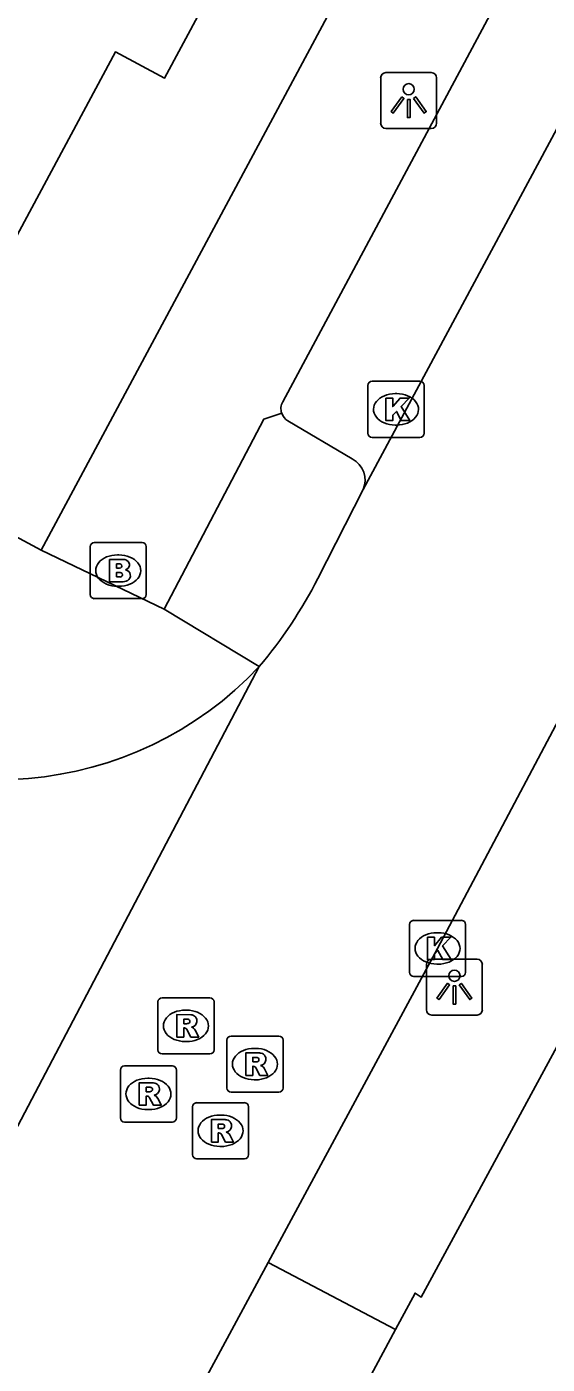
# Model space of a CAD drawing. Extents: x 159265 to 160143, y 383413 to 384319.
# Drawn here: x 159922.53 to 159931.8, y 383816.59 to 383840.41 of the extents above; entities that cross this region are included whole.
import ezdxf

# ---------------------------------------------------------------- set-up
doc = ezdxf.new("R2010")
doc.units = 0
for name, color, linetype in [('IMGEO_Brandkraan', 7, 'Continuous'), ('IMGEO_Kolk', 7, 'Continuous'), ('IMGEO_Lichtpunt', 7, 'Continuous'), ('IMGEO_Pand', 7, 'Continuous'), ('IMGEO_Parkeervlak_open', 7, 'Continuous'), ('IMGEO_Rijbaan_lokaal_open', 7, 'Continuous'), ('IMGEO_Rioolput', 7, 'Continuous'), ('IMGEO_Voetpad_open', 7, 'Continuous')]:
    doc.layers.add(name, color=color, linetype=linetype)

msp = doc.modelspace()

# ---------------------------------------------------------------- linework, layer by layer
at = {"layer": 'IMGEO_Brandkraan'}
for p, q in [((159923.655, 383830.296), (159923.655, 383831.148)), ((159923.73, 383831.222), (159924.582, 383831.222)), ((159924.656, 383831.148), (159924.656, 383830.296)), ((159924.143, 383831.002), (159924.168, 383831.002)), ((159924.166, 383830.442), (159924.141, 383830.442)), ((159924.582, 383830.222), (159923.73, 383830.222))]:
    msp.add_line(p, q, dxfattribs=at)
for points in [[(159923.655, 383830.296), (159923.655, 383831.148)], [(159923.73, 383831.222), (159924.582, 383831.222)], [(159924.656, 383831.148), (159924.656, 383830.296)], [(159924.003, 383830.922), (159924.003, 383830.522), (159924.216, 383830.522)], [(159924.234, 383830.922), (159924.003, 383830.922)], [(159924.182, 383830.841), (159924.128, 383830.841), (159924.128, 383830.765)], [(159924.128, 383830.765), (159924.181, 383830.765)], [(159924.19, 383830.689), (159924.128, 383830.689), (159924.128, 383830.608)], [(159924.128, 383830.608), (159924.19, 383830.608)], [(159924.582, 383830.222), (159923.73, 383830.222)]]:
    msp.add_lwpolyline(points, dxfattribs=at)
for centre, radius, start, end in [((159923.732, 383831.146), 0.0765, 91.552, 178.448), ((159923.732, 383831.146), 0.0765, 91.552, 178.448), ((159924.58, 383831.146), 0.0765, 1.552, 88.448), ((159924.58, 383831.146), 0.0765, 1.552, 88.448), ((159924.238, 383830.777), 0.145, 59.4692, 91.5367), ((159924.263, 383830.824), 0.0922, 285.5137, 58.1501), ((159924.183, 383830.803), 0.0379, 267.8285, 90.9355), ((159924.191, 383830.648), 0.0404, 269.8759, 90.5077), ((159924.268, 383830.632), 0.105, 301.3115, 78.989), ((159924.222, 383830.773), 0.251, 268.6676, 293.5347), ((159923.732, 383830.298), 0.0765, 181.552, 268.448), ((159923.732, 383830.298), 0.0765, 181.552, 268.448), ((159924.58, 383830.298), 0.0765, 271.552, 358.448), ((159924.58, 383830.298), 0.0765, 271.552, 358.448)]:
    msp.add_arc(centre, radius, start, end, dxfattribs=at)
for centre, major_axis, ratio, start_param, end_param in [((159924.142, 383830.722), (-0.387, 0.002), 0.722429, 4.712389, 7.853982), ((159924.167, 383830.722), (-0.39, 0.002), 0.717154, 1.570796, 4.712389)]:
    msp.add_ellipse(centre, major_axis=major_axis, ratio=ratio, start_param=start_param, end_param=end_param, dxfattribs=at)
at = {"layer": 'IMGEO_Kolk'}
for p, q in [((159928.604, 383833.167), (159928.604, 383834.019)), ((159928.679, 383834.093), (159929.531, 383834.093)), ((159929.605, 383834.019), (159929.605, 383833.167)), ((159929.092, 383833.873), (159929.117, 383833.873)), ((159929.115, 383833.313), (159929.09, 383833.313)), ((159929.531, 383833.093), (159928.679, 383833.093)), ((159929.419, 383824.494), (159930.271, 383824.494)), ((159929.344, 383823.568), (159929.344, 383824.42)), ((159929.832, 383824.274), (159929.857, 383824.274)), ((159930.345, 383824.42), (159930.345, 383823.568)), ((159930.271, 383823.494), (159929.419, 383823.494)), ((159929.855, 383823.714), (159929.83, 383823.714))]:
    msp.add_line(p, q, dxfattribs=at)
for points in [[(159928.604, 383833.167), (159928.604, 383834.019)], [(159928.679, 383834.093), (159929.531, 383834.093)], [(159929.605, 383834.019), (159929.605, 383833.167)], [(159928.925, 383833.793), (159929.048, 383833.793), (159929.048, 383833.642), (159929.178, 383833.793), (159929.342, 383833.793), (159929.196, 383833.642), (159929.349, 383833.393), (159929.197, 383833.393), (159929.112, 383833.557), (159929.048, 383833.49), (159929.048, 383833.393), (159928.925, 383833.393), (159928.925, 383833.793)], [(159929.531, 383833.093), (159928.679, 383833.093)], [(159929.419, 383824.494), (159930.271, 383824.494)], [(159929.344, 383823.568), (159929.344, 383824.42)], [(159930.345, 383824.42), (159930.345, 383823.568)], [(159929.665, 383824.194), (159929.788, 383824.194), (159929.788, 383824.043), (159929.918, 383824.194), (159930.082, 383824.194), (159929.936, 383824.043), (159930.089, 383823.794), (159929.937, 383823.794), (159929.852, 383823.958), (159929.788, 383823.891), (159929.788, 383823.794), (159929.665, 383823.794), (159929.665, 383824.194)], [(159930.271, 383823.494), (159929.419, 383823.494)]]:
    msp.add_lwpolyline(points, dxfattribs=at)
for centre, start, end in [((159928.681, 383834.017), 91.552, 178.448), ((159928.681, 383834.017), 91.552, 178.448), ((159929.529, 383834.017), 1.552, 88.448), ((159929.529, 383834.017), 1.552, 88.448), ((159928.681, 383833.169), 181.552, 268.448), ((159928.681, 383833.169), 181.552, 268.448), ((159929.529, 383833.169), 271.552, 358.448), ((159929.529, 383833.169), 271.552, 358.448), ((159929.421, 383824.418), 91.552, 178.448), ((159929.421, 383824.418), 91.552, 178.448), ((159930.269, 383824.418), 1.552, 88.448), ((159930.269, 383824.418), 1.552, 88.448), ((159929.421, 383823.57), 181.552, 268.448), ((159929.421, 383823.57), 181.552, 268.448), ((159930.269, 383823.57), 271.552, 358.448), ((159930.269, 383823.57), 271.552, 358.448)]:
    msp.add_arc(centre, 0.0765, start, end, dxfattribs=at)
for centre, major_axis, ratio, start_param, end_param in [((159929.091, 383833.593), (-0.387, 0.002), 0.722429, 4.712389, 7.853982), ((159929.116, 383833.593), (-0.39, 0.002), 0.717154, 1.570796, 4.712389), ((159929.831, 383823.994), (-0.387, 0.002), 0.722429, 4.712389, 7.853982), ((159929.856, 383823.994), (-0.39, 0.002), 0.717154, 1.570796, 4.712389)]:
    msp.add_ellipse(centre, major_axis=major_axis, ratio=ratio, start_param=start_param, end_param=end_param, dxfattribs=at)
at = {"layer": 'IMGEO_Lichtpunt'}
for p, q in [((159928.832, 383839.495), (159928.832, 383838.688)), ((159928.832, 383839.495), (159928.832, 383838.688)), ((159929.734, 383839.59), (159928.926, 383839.59)), ((159929.734, 383839.59), (159928.926, 383839.59)), ((159929.828, 383838.688), (159929.828, 383839.495)), ((159929.828, 383838.688), (159929.828, 383839.495)), ((159928.926, 383838.594), (159929.734, 383838.594)), ((159928.926, 383838.594), (159929.734, 383838.594)), ((159930.549, 383823.804), (159929.741, 383823.804)), ((159930.549, 383823.804), (159929.741, 383823.804)), ((159929.647, 383823.709), (159929.647, 383822.902)), ((159929.647, 383823.709), (159929.647, 383822.902)), ((159930.643, 383822.902), (159930.643, 383823.709)), ((159930.643, 383822.902), (159930.643, 383823.709)), ((159929.741, 383822.808), (159930.549, 383822.808)), ((159929.741, 383822.808), (159930.549, 383822.808))]:
    msp.add_line(p, q, dxfattribs=at)
for points in [[(159929.206, 383839.159), (159929.245, 383839.131), (159929.057, 383838.869), (159929.019, 383838.896), (159929.206, 383839.159)], [(159929.308, 383839.111), (159929.355, 383839.111), (159929.355, 383838.789), (159929.308, 383838.789), (159929.308, 383839.111)], [(159929.418, 383839.131), (159929.456, 383839.158), (159929.643, 383838.896), (159929.604, 383838.868), (159929.418, 383839.131)], [(159930.021, 383823.373), (159930.06, 383823.345), (159929.872, 383823.083), (159929.834, 383823.11), (159930.021, 383823.373)], [(159930.123, 383823.325), (159930.17, 383823.325), (159930.17, 383823.003), (159930.123, 383823.003), (159930.123, 383823.325)], [(159930.233, 383823.345), (159930.271, 383823.372), (159930.458, 383823.11), (159930.419, 383823.082), (159930.233, 383823.345)]]:
    msp.add_lwpolyline(points, dxfattribs=at)
for centre in [(159929.331, 383839.293), (159930.146, 383823.507)]:
    msp.add_circle(centre, 0.0994, dxfattribs=at)
for centre, start, end in [((159928.926, 383839.495), 90, 180), ((159928.926, 383839.495), 90, 180), ((159929.734, 383839.495), 0, 90), ((159929.734, 383839.495), 0, 90), ((159928.926, 383838.688), 180, 270), ((159928.926, 383838.688), 180, 270), ((159929.734, 383838.688), 270, 0), ((159929.734, 383838.688), 270, 360), ((159929.741, 383823.709), 90, 180), ((159929.741, 383823.709), 90, 180), ((159930.549, 383823.709), 0, 90), ((159930.549, 383823.709), 0, 90), ((159929.741, 383822.902), 180, 270), ((159929.741, 383822.902), 180, 270), ((159930.549, 383822.902), 270, 0), ((159930.549, 383822.902), 270, 360)]:
    msp.add_arc(centre, 0.0946, start, end, dxfattribs=at)
at = {"layer": 'IMGEO_Pand'}
msp.add_lwpolyline([(159924.28, 383847.668), (159925.06, 383847.248), (159924.813, 383846.788), (159927.988, 383845.08), (159924.98, 383839.49), (159924.107, 383839.959), (159920.111, 383832.524)], dxfattribs=at)
at = {"layer": 'IMGEO_Parkeervlak_open'}
msp.add_lwpolyline([(159927.177, 383833.386), (159928.327, 383832.71)], dxfattribs=at)
for centre, radius, start, end in [((159927.312, 383833.604), 0.256, 197.9449, 238.2603), ((159928.125, 383832.331), 0.429, 337.2195, 61.9682)]:
    msp.add_arc(centre, radius, start, end, dxfattribs=at)
at = {"layer": 'IMGEO_Rijbaan_lokaal_open'}
for points in [[(159928.521, 383832.165), (159934.604, 383843.49)], [(159927.714, 383830.583), (159928.521, 383832.165)], [(159932.902, 383829.761), (159929.845, 383823.994), (159926.828, 383818.404)], [(159921.075, 383818.384), (159926.669, 383829.015)], [(159926.828, 383818.404), (159925.576, 383816.083)]]:
    msp.add_lwpolyline(points, dxfattribs=at)
for centre, radius, start, end in [((159920.271, 383834.411), 8.37, 319.8552, 332.7816), ((159922.019, 383833.372), 6.373, 232.7905, 316.8617)]:
    msp.add_arc(centre, radius, start, end, dxfattribs=at)
at = {"layer": 'IMGEO_Rioolput'}
for p, q in [((159924.862, 383822.189), (159924.862, 383823.041)), ((159924.937, 383823.115), (159925.789, 383823.115)), ((159925.863, 383823.041), (159925.863, 383822.189)), ((159925.35, 383822.895), (159925.375, 383822.895)), ((159925.373, 383822.335), (159925.348, 383822.335)), ((159926.091, 383821.508), (159926.091, 383822.36)), ((159926.166, 383822.434), (159927.018, 383822.434)), ((159927.092, 383822.36), (159927.092, 383821.508)), ((159925.789, 383822.115), (159924.937, 383822.115)), ((159926.579, 383822.214), (159926.604, 383822.214)), ((159924.194, 383820.977), (159924.194, 383821.829)), ((159924.269, 383821.903), (159925.121, 383821.903)), ((159925.195, 383821.829), (159925.195, 383820.977)), ((159924.682, 383821.683), (159924.707, 383821.683)), ((159926.602, 383821.654), (159926.577, 383821.654)), ((159927.018, 383821.434), (159926.166, 383821.434)), ((159924.705, 383821.123), (159924.68, 383821.123)), ((159925.478, 383820.321), (159925.478, 383821.173)), ((159925.553, 383821.247), (159926.405, 383821.247)), ((159926.479, 383821.173), (159926.479, 383820.321)), ((159925.121, 383820.903), (159924.269, 383820.903)), ((159925.966, 383821.027), (159925.991, 383821.027)), ((159925.989, 383820.467), (159925.964, 383820.467)), ((159926.405, 383820.247), (159925.553, 383820.247))]:
    msp.add_line(p, q, dxfattribs=at)
for points in [[(159924.862, 383822.189), (159924.862, 383823.041)], [(159924.937, 383823.115), (159925.789, 383823.115)], [(159925.863, 383823.041), (159925.863, 383822.189)], [(159925.451, 383822.813), (159925.199, 383822.815), (159925.199, 383822.415)], [(159925.199, 383822.415), (159925.323, 383822.415), (159925.323, 383822.577), (159925.334, 383822.577)], [(159925.377, 383822.734), (159925.323, 383822.734), (159925.323, 383822.653)], [(159925.323, 383822.653), (159925.375, 383822.653)], [(159925.381, 383822.548), (159925.452, 383822.415), (159925.592, 383822.415), (159925.527, 383822.541)], [(159926.091, 383821.508), (159926.091, 383822.36)], [(159926.166, 383822.434), (159927.018, 383822.434)], [(159927.092, 383822.36), (159927.092, 383821.508)], [(159925.789, 383822.115), (159924.937, 383822.115)], [(159926.68, 383822.132), (159926.428, 383822.134), (159926.428, 383821.734)], [(159924.194, 383820.977), (159924.194, 383821.829)], [(159924.269, 383821.903), (159925.121, 383821.903)], [(159925.195, 383821.829), (159925.195, 383820.977)], [(159926.428, 383821.734), (159926.552, 383821.734), (159926.552, 383821.896), (159926.563, 383821.896)], [(159926.606, 383822.053), (159926.552, 383822.053), (159926.552, 383821.972)], [(159926.552, 383821.972), (159926.604, 383821.972)], [(159926.61, 383821.867), (159926.681, 383821.734), (159926.821, 383821.734), (159926.756, 383821.86)], [(159924.783, 383821.601), (159924.531, 383821.603), (159924.531, 383821.203)], [(159924.531, 383821.203), (159924.655, 383821.203), (159924.655, 383821.365), (159924.666, 383821.365)], [(159924.709, 383821.522), (159924.655, 383821.522), (159924.655, 383821.441)], [(159924.655, 383821.441), (159924.707, 383821.441)], [(159927.018, 383821.434), (159926.166, 383821.434)], [(159924.713, 383821.336), (159924.784, 383821.203), (159924.924, 383821.203), (159924.859, 383821.329)], [(159925.478, 383820.321), (159925.478, 383821.173)], [(159925.553, 383821.247), (159926.405, 383821.247)], [(159926.479, 383821.173), (159926.479, 383820.321)], [(159925.121, 383820.903), (159924.269, 383820.903)], [(159926.067, 383820.945), (159925.815, 383820.947), (159925.815, 383820.547)], [(159925.815, 383820.547), (159925.939, 383820.547), (159925.939, 383820.709), (159925.95, 383820.709)], [(159925.993, 383820.866), (159925.939, 383820.866), (159925.939, 383820.785)], [(159925.939, 383820.785), (159925.991, 383820.785)], [(159925.997, 383820.68), (159926.068, 383820.547), (159926.208, 383820.547), (159926.143, 383820.673)], [(159926.405, 383820.247), (159925.553, 383820.247)]]:
    msp.add_lwpolyline(points, dxfattribs=at)
for centre, radius, start, end in [((159924.939, 383823.039), 0.0765, 91.552, 178.448), ((159924.939, 383823.039), 0.0765, 91.552, 178.448), ((159925.787, 383823.039), 0.0765, 1.552, 88.448), ((159925.787, 383823.039), 0.0765, 1.552, 88.448), ((159925.45, 383822.703), 0.109, 350.3612, 89.416), ((159925.333, 383822.524), 0.0533, 26.0293, 88.6989), ((159925.359, 383822.842), 0.19, 274.7715, 282.9687), ((159925.383, 383822.638), 0.0964, 77.0061, 93.1865), ((159925.397, 383822.695), 0.0378, 276.6634, 79.6772), ((159925.448, 383822.703), 0.112, 277.5842, 350.9817), ((159925.432, 383822.488), 0.108, 29.5134, 73.7905), ((159926.168, 383822.358), 0.0765, 91.552, 178.448), ((159926.168, 383822.358), 0.0765, 91.552, 178.448), ((159927.016, 383822.358), 0.0765, 1.552, 88.448), ((159927.016, 383822.358), 0.0765, 1.552, 88.448), ((159924.939, 383822.191), 0.0765, 181.552, 268.448), ((159924.939, 383822.191), 0.0765, 181.552, 268.448), ((159925.787, 383822.191), 0.0765, 271.552, 358.448), ((159925.787, 383822.191), 0.0765, 271.552, 358.448), ((159926.679, 383822.022), 0.109, 350.3612, 89.416), ((159924.271, 383821.827), 0.0765, 91.552, 178.448), ((159924.271, 383821.827), 0.0765, 91.552, 178.448), ((159925.119, 383821.827), 0.0765, 1.552, 88.448), ((159925.119, 383821.827), 0.0765, 1.552, 88.448), ((159926.562, 383821.843), 0.0533, 26.0293, 88.6989), ((159926.588, 383822.161), 0.19, 274.7715, 282.9687), ((159926.612, 383821.957), 0.0964, 77.0061, 93.1865), ((159926.626, 383822.014), 0.0378, 276.6634, 79.6772), ((159926.677, 383822.022), 0.112, 277.5842, 350.9817), ((159926.661, 383821.807), 0.108, 29.5134, 73.7905), ((159924.782, 383821.491), 0.109, 350.3612, 89.416), ((159924.665, 383821.312), 0.0533, 26.0293, 88.6989), ((159924.691, 383821.63), 0.19, 274.7715, 282.9687), ((159924.715, 383821.426), 0.0964, 77.0061, 93.1865), ((159924.729, 383821.483), 0.0378, 276.6634, 79.6772), ((159924.78, 383821.491), 0.112, 277.5842, 350.9817), ((159924.764, 383821.276), 0.108, 29.5134, 73.7905), ((159926.168, 383821.51), 0.0765, 181.552, 268.448), ((159926.168, 383821.51), 0.0765, 181.552, 268.448), ((159927.016, 383821.51), 0.0765, 271.552, 358.448), ((159927.016, 383821.51), 0.0765, 271.552, 358.448), ((159925.555, 383821.171), 0.0765, 91.552, 178.448), ((159925.555, 383821.171), 0.0765, 91.552, 178.448), ((159926.403, 383821.171), 0.0765, 1.552, 88.448), ((159926.403, 383821.171), 0.0765, 1.552, 88.448), ((159924.271, 383820.979), 0.0765, 181.552, 268.448), ((159924.271, 383820.979), 0.0765, 181.552, 268.448), ((159925.119, 383820.979), 0.0765, 271.552, 358.448), ((159925.119, 383820.979), 0.0765, 271.552, 358.448), ((159926.066, 383820.835), 0.109, 350.3612, 89.416), ((159925.949, 383820.656), 0.0533, 26.0293, 88.6989), ((159925.975, 383820.974), 0.19, 274.7715, 282.9687), ((159925.999, 383820.77), 0.0964, 77.0061, 93.1865), ((159926.013, 383820.827), 0.0378, 276.6634, 79.6772), ((159926.064, 383820.835), 0.112, 277.5842, 350.9817), ((159926.048, 383820.62), 0.108, 29.5134, 73.7905), ((159925.555, 383820.323), 0.0765, 181.552, 268.448), ((159925.555, 383820.323), 0.0765, 181.552, 268.448), ((159926.403, 383820.323), 0.0765, 271.552, 358.448), ((159926.403, 383820.323), 0.0765, 271.552, 358.448)]:
    msp.add_arc(centre, radius, start, end, dxfattribs=at)
for centre, major_axis, ratio, start_param, end_param in [((159925.349, 383822.615), (-0.387, 0.002), 0.722429, 4.712389, 7.853982), ((159925.374, 383822.615), (-0.39, 0.002), 0.717154, 1.570796, 4.712389), ((159926.578, 383821.934), (-0.387, 0.002), 0.722429, 4.712389, 7.853982), ((159926.603, 383821.934), (-0.39, 0.002), 0.717154, 1.570796, 4.712389), ((159924.681, 383821.403), (-0.387, 0.002), 0.722429, 4.712389, 7.853982), ((159924.706, 383821.403), (-0.39, 0.002), 0.717154, 1.570796, 4.712389), ((159925.965, 383820.747), (-0.387, 0.002), 0.722429, 4.712389, 7.853982), ((159925.99, 383820.747), (-0.39, 0.002), 0.717154, 1.570796, 4.712389)]:
    msp.add_ellipse(centre, major_axis=major_axis, ratio=ratio, start_param=start_param, end_param=end_param, dxfattribs=at)
at = {"layer": 'IMGEO_Voetpad_open'}
for points in [[(159936.31, 383856.307), (159936.227, 383856.152), (159922.785, 383831.084)], [(159927.086, 383833.727), (159932.49, 383843.814)], [(159924.973, 383830.037), (159926.749, 383833.42), (159927.068, 383833.525)], [(159922.785, 383831.084), (159920.111, 383832.524)], [(159922.785, 383831.084), (159924.973, 383830.037)], [(159924.973, 383830.037), (159926.669, 383829.015)], [(159929.096, 383817.206), (159929.446, 383817.857), (159929.551, 383817.783), (159932.625, 383823.445), (159935.518, 383828.873)], [(159926.828, 383818.404), (159929.096, 383817.206)], [(159918.288, 383796.839), (159925.318, 383809.9), (159927.355, 383813.697), (159927.253, 383813.776), (159929.096, 383817.206)]]:
    msp.add_lwpolyline(points, dxfattribs=at)
msp.add_arc((159927.309, 383833.605), 0.254, 151.4042, 198.4116, dxfattribs=at)

doc.saveas('drawing.dxf')
